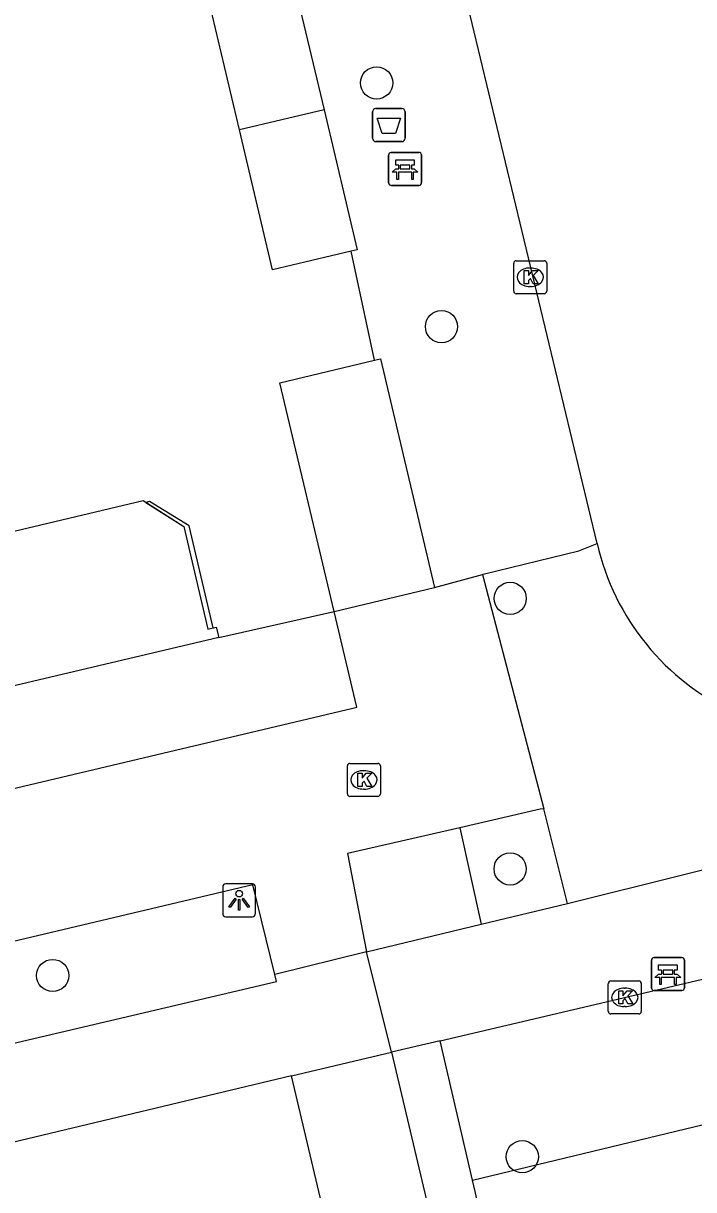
# Model space of a CAD drawing. Extents: x 158038 to 159242, y 380133 to 381214.
# Drawn here: x 158542.9 to 158563.26, y 381056.48 to 381091.9 of the extents above; entities that cross this region are included whole.
import ezdxf

# ---------------------------------------------------------------- set-up
doc = ezdxf.new("R2010")
doc.units = 0
for name, color, linetype in [('IMGEO_Afvalbak', 7, 'Continuous'), ('IMGEO_Bank', 7, 'Continuous'), ('IMGEO_Boom', 7, 'Continuous'), ('IMGEO_Groenvoorziening', 7, 'Continuous'), ('IMGEO_Hek', 7, 'Continuous'), ('IMGEO_Kolk', 7, 'Continuous'), ('IMGEO_Lichtpunt', 7, 'Continuous'), ('IMGEO_Pand', 7, 'Continuous'), ('IMGEO_Pand_overbouw', 7, 'Continuous'), ('IMGEO_Parkeervlak_open', 7, 'Continuous'), ('IMGEO_Rijbaan_lokaal_open', 7, 'Continuous'), ('IMGEO_Voetpad_open', 7, 'Continuous')]:
    doc.layers.add(name, color=color, linetype=linetype)

msp = doc.modelspace()

# ---------------------------------------------------------------- linework, layer by layer
at = {"layer": 'IMGEO_Afvalbak'}
for p, q in [((158553.505, 381088.409), (158553.505, 381089.209)), ((158553.505, 381089.209), (158553.505, 381088.409)), ((158553.605, 381089.309), (158554.395, 381089.309)), ((158554.395, 381089.309), (158553.605, 381089.309)), ((158554.495, 381089.209), (158554.495, 381088.409)), ((158554.495, 381088.409), (158554.495, 381089.209)), ((158554.395, 381088.309), (158553.605, 381088.309)), ((158553.605, 381088.309), (158554.395, 381088.309))]:
    msp.add_line(p, q, dxfattribs=at)
msp.add_lwpolyline([(158553.648, 381089.023), (158554.352, 381089.023), (158554.203, 381088.553), (158553.797, 381088.553), (158553.648, 381089.023)], dxfattribs=at)
for centre, start, end in [((158553.605, 381089.209), 90, 180), ((158553.605, 381089.209), 90, 180), ((158554.395, 381089.209), 0, 90), ((158554.395, 381089.209), 360, 90), ((158553.605, 381088.409), 180, 270), ((158553.605, 381088.409), 180, 270), ((158554.395, 381088.409), 270, 0), ((158554.395, 381088.409), 270, 0)]:
    msp.add_arc(centre, 0.1, start, end, dxfattribs=at)
at = {"layer": 'IMGEO_Bank'}
for p, q in [((158554.069, 381087.979), (158554.91, 381087.979)), ((158554.91, 381087.979), (158554.069, 381087.979)), ((158553.994, 381087.054), (158553.994, 381087.895)), ((158553.994, 381087.895), (158553.994, 381087.054)), ((158554.994, 381087.904), (158554.994, 381087.063)), ((158554.994, 381087.063), (158554.994, 381087.904)), ((158554.691, 381087.377), (158554.298, 381087.377)), ((158554.303, 381087.485), (158554.303, 381087.591)), ((158554.347, 381087.591), (158554.347, 381087.485)), ((158554.635, 381087.597), (158554.353, 381087.597)), ((158554.353, 381087.479), (158554.635, 381087.479)), ((158554.641, 381087.485), (158554.641, 381087.591)), ((158554.685, 381087.591), (158554.685, 381087.485)), ((158554.919, 381086.979), (158554.078, 381086.979)), ((158554.078, 381086.979), (158554.919, 381086.979)), ((158561.978, 381062.607), (158561.978, 381063.448)), ((158561.978, 381063.448), (158561.978, 381062.607)), ((158562.053, 381063.532), (158562.894, 381063.532)), ((158562.894, 381063.532), (158562.053, 381063.532)), ((158562.978, 381063.457), (158562.978, 381062.616)), ((158562.978, 381062.616), (158562.978, 381063.457)), ((158562.675, 381062.93), (158562.282, 381062.93)), ((158562.287, 381063.038), (158562.287, 381063.144)), ((158562.331, 381063.144), (158562.331, 381063.038)), ((158562.619, 381063.15), (158562.337, 381063.15)), ((158562.337, 381063.032), (158562.619, 381063.032)), ((158562.625, 381063.038), (158562.625, 381063.144)), ((158562.669, 381063.144), (158562.669, 381063.038)), ((158562.903, 381062.532), (158562.062, 381062.532)), ((158562.062, 381062.532), (158562.903, 381062.532))]:
    msp.add_line(p, q, dxfattribs=at)
for points in [[(158554.297, 381087.597), (158554.211, 381087.597), (158554.211, 381087.758), (158554.774, 381087.758), (158554.774, 381087.597), (158554.691, 381087.597)], [(158554.241, 381087.377), (158554.099, 381087.377), (158554.211, 381087.479), (158554.297, 381087.479)], [(158554.291, 381087.37), (158554.291, 381087.163), (158554.248, 381087.163), (158554.248, 381087.37)], [(158554.691, 381087.479), (158554.774, 381087.479), (158554.886, 381087.377), (158554.747, 381087.377)], [(158554.741, 381087.37), (158554.741, 381087.163), (158554.697, 381087.163), (158554.697, 381087.37)], [(158562.281, 381063.15), (158562.195, 381063.15), (158562.195, 381063.311), (158562.758, 381063.311), (158562.758, 381063.15), (158562.675, 381063.15)], [(158562.225, 381062.93), (158562.083, 381062.93), (158562.195, 381063.032), (158562.281, 381063.032)], [(158562.275, 381062.923), (158562.275, 381062.716), (158562.232, 381062.716), (158562.232, 381062.923)], [(158562.675, 381063.032), (158562.758, 381063.032), (158562.87, 381062.93), (158562.731, 381062.93)], [(158562.725, 381062.923), (158562.725, 381062.716), (158562.681, 381062.716), (158562.681, 381062.923)]]:
    msp.add_lwpolyline(points, dxfattribs=at)
for centre, radius, start, end in [((158554.072, 381087.901), 0.0779, 92.4484, 184.2845), ((158554.072, 381087.901), 0.0779, 92.4484, 184.2845), ((158554.916, 381087.901), 0.0779, 2.4484, 94.2845), ((158554.916, 381087.901), 0.0779, 2.4484, 94.2845), ((158554.241, 381087.37), 0.00671, 2.8957, 87.1043), ((158554.298, 381087.37), 0.00671, 92.8957, 177.1043), ((158554.296, 381087.59), 0.00671, 2.8957, 87.1043), ((158554.296, 381087.486), 0.00671, 272.8957, 357.1043), ((158554.353, 381087.59), 0.00671, 92.8957, 177.1043), ((158554.353, 381087.486), 0.00671, 182.8957, 267.1043), ((158554.635, 381087.59), 0.00671, 2.8957, 87.1043), ((158554.635, 381087.486), 0.00671, 272.8957, 357.1043), ((158554.692, 381087.59), 0.00671, 92.8957, 177.1043), ((158554.692, 381087.486), 0.00671, 182.8957, 267.1043), ((158554.69, 381087.37), 0.00671, 2.8957, 87.1043), ((158554.747, 381087.37), 0.00671, 92.8957, 177.1043), ((158554.072, 381087.057), 0.0779, 182.4484, 274.2845), ((158554.072, 381087.057), 0.0779, 182.4484, 274.2845), ((158554.916, 381087.057), 0.0779, 272.4484, 4.2845), ((158554.916, 381087.057), 0.0779, 272.4484, 4.2845), ((158562.056, 381063.454), 0.0779, 92.4484, 184.2845), ((158562.056, 381063.454), 0.0779, 92.4484, 184.2845), ((158562.9, 381063.454), 0.0779, 2.4484, 94.2845), ((158562.9, 381063.454), 0.0779, 2.4484, 94.2845), ((158562.225, 381062.923), 0.00671, 2.8957, 87.1043), ((158562.282, 381062.923), 0.00671, 92.8957, 177.1043), ((158562.28, 381063.143), 0.00671, 2.8957, 87.1043), ((158562.28, 381063.039), 0.00671, 272.8957, 357.1043), ((158562.337, 381063.143), 0.00671, 92.8957, 177.1043), ((158562.337, 381063.039), 0.00671, 182.8957, 267.1043), ((158562.619, 381063.143), 0.00671, 2.8957, 87.1043), ((158562.619, 381063.039), 0.00671, 272.8957, 357.1043), ((158562.676, 381063.143), 0.00671, 92.8957, 177.1043), ((158562.676, 381063.039), 0.00671, 182.8957, 267.1043), ((158562.674, 381062.923), 0.00671, 2.8957, 87.1043), ((158562.731, 381062.923), 0.00671, 92.8957, 177.1043), ((158562.056, 381062.61), 0.0779, 182.4484, 274.2845), ((158562.056, 381062.61), 0.0779, 182.4484, 274.2845), ((158562.9, 381062.61), 0.0779, 272.4484, 4.2845), ((158562.9, 381062.61), 0.0779, 272.4484, 4.2845)]:
    msp.add_arc(centre, radius, start, end, dxfattribs=at)
at = {"layer": 'IMGEO_Boom'}
for centre in [(158553.631, 381090.089), (158555.6, 381082.69), (158557.686, 381074.439), (158557.684, 381066.224), (158543.791, 381062.989), (158558.054, 381057.486)]:
    msp.add_circle(centre, 0.489, dxfattribs=at)
at = {"layer": 'IMGEO_Groenvoorziening'}
for points in [[(158556.16, 381067.476), (158556.805, 381064.544)], [(158556.544, 381056.774), (158591.329, 381065.154)], [(158556.544, 381056.774), (158555.559, 381061.005)], [(158557.53, 381052.543), (158556.544, 381056.774)]]:
    msp.add_lwpolyline(points, dxfattribs=at)
at = {"layer": 'IMGEO_Hek'}
msp.add_lwpolyline([(158553.563, 381081.668), (158552.855, 381084.98)], dxfattribs=at)
at = {"layer": 'IMGEO_Kolk'}
for p, q in [((158557.794, 381083.765), (158557.794, 381084.617)), ((158557.869, 381084.691), (158558.721, 381084.691)), ((158558.282, 381084.471), (158558.307, 381084.471)), ((158558.795, 381084.617), (158558.795, 381083.765)), ((158558.305, 381083.911), (158558.28, 381083.911)), ((158558.721, 381083.691), (158557.869, 381083.691)), ((158552.742, 381068.502), (158552.742, 381069.354)), ((158552.817, 381069.428), (158553.669, 381069.428)), ((158553.23, 381069.208), (158553.255, 381069.208)), ((158553.743, 381069.354), (158553.743, 381068.502)), ((158553.253, 381068.648), (158553.228, 381068.648)), ((158553.669, 381068.428), (158552.817, 381068.428)), ((158560.667, 381061.897), (158560.667, 381062.749)), ((158560.742, 381062.823), (158561.594, 381062.823)), ((158561.155, 381062.603), (158561.18, 381062.603)), ((158561.668, 381062.749), (158561.668, 381061.897)), ((158561.594, 381061.823), (158560.742, 381061.823)), ((158561.178, 381062.043), (158561.153, 381062.043))]:
    msp.add_line(p, q, dxfattribs=at)
for points in [[(158557.794, 381083.765), (158557.794, 381084.617)], [(158557.869, 381084.691), (158558.721, 381084.691)], [(158558.795, 381084.617), (158558.795, 381083.765)], [(158558.115, 381084.391), (158558.238, 381084.391), (158558.238, 381084.24), (158558.368, 381084.391), (158558.532, 381084.391), (158558.386, 381084.24), (158558.539, 381083.991), (158558.387, 381083.991), (158558.302, 381084.155), (158558.238, 381084.088), (158558.238, 381083.991), (158558.115, 381083.991), (158558.115, 381084.391)], [(158558.721, 381083.691), (158557.869, 381083.691)], [(158552.742, 381068.502), (158552.742, 381069.354)], [(158552.817, 381069.428), (158553.669, 381069.428)], [(158553.743, 381069.354), (158553.743, 381068.502)], [(158553.063, 381069.128), (158553.186, 381069.128), (158553.186, 381068.977), (158553.316, 381069.128), (158553.48, 381069.128), (158553.334, 381068.977), (158553.487, 381068.728), (158553.335, 381068.728), (158553.25, 381068.892), (158553.186, 381068.825), (158553.186, 381068.728), (158553.063, 381068.728), (158553.063, 381069.128)], [(158553.669, 381068.428), (158552.817, 381068.428)], [(158560.667, 381061.897), (158560.667, 381062.749)], [(158560.742, 381062.823), (158561.594, 381062.823)], [(158560.988, 381062.523), (158561.111, 381062.523), (158561.111, 381062.372), (158561.241, 381062.523), (158561.405, 381062.523), (158561.259, 381062.372), (158561.412, 381062.123), (158561.26, 381062.123), (158561.175, 381062.287), (158561.111, 381062.22), (158561.111, 381062.123), (158560.988, 381062.123), (158560.988, 381062.523)], [(158561.668, 381062.749), (158561.668, 381061.897)], [(158561.594, 381061.823), (158560.742, 381061.823)]]:
    msp.add_lwpolyline(points, dxfattribs=at)
for centre, start, end in [((158557.871, 381084.615), 91.552, 178.448), ((158557.871, 381084.615), 91.552, 178.448), ((158558.719, 381084.615), 1.552, 88.448), ((158558.719, 381084.615), 1.552, 88.448), ((158557.871, 381083.767), 181.552, 268.448), ((158557.871, 381083.767), 181.552, 268.448), ((158558.719, 381083.767), 271.552, 358.448), ((158558.719, 381083.767), 271.552, 358.448), ((158552.819, 381069.352), 91.552, 178.448), ((158552.819, 381069.352), 91.552, 178.448), ((158553.667, 381069.352), 1.552, 88.448), ((158553.667, 381069.352), 1.552, 88.448), ((158552.819, 381068.504), 181.552, 268.448), ((158552.819, 381068.504), 181.552, 268.448), ((158553.667, 381068.504), 271.552, 358.448), ((158553.667, 381068.504), 271.552, 358.448), ((158560.744, 381062.747), 91.552, 178.448), ((158560.744, 381062.747), 91.552, 178.448), ((158561.592, 381062.747), 1.552, 88.448), ((158561.592, 381062.747), 1.552, 88.448), ((158560.744, 381061.899), 181.552, 268.448), ((158560.744, 381061.899), 181.552, 268.448), ((158561.592, 381061.899), 271.552, 358.448), ((158561.592, 381061.899), 271.552, 358.448)]:
    msp.add_arc(centre, 0.0765, start, end, dxfattribs=at)
for centre, major_axis, ratio, start_param, end_param in [((158558.281, 381084.191), (-0.387, 0.002), 0.722429, 4.712389, 7.853982), ((158558.306, 381084.191), (-0.39, 0.002), 0.717154, 1.570796, 4.712389), ((158553.229, 381068.928), (-0.387, 0.002), 0.722429, 4.712389, 7.853982), ((158553.254, 381068.928), (-0.39, 0.002), 0.717154, 1.570796, 4.712389), ((158561.154, 381062.323), (-0.387, 0.002), 0.722429, 4.712389, 7.853982), ((158561.179, 381062.323), (-0.39, 0.002), 0.717154, 1.570796, 4.712389)]:
    msp.add_ellipse(centre, major_axis=major_axis, ratio=ratio, start_param=start_param, end_param=end_param, dxfattribs=at)
at = {"layer": 'IMGEO_Lichtpunt'}
for p, q in [((158548.956, 381065.675), (158548.956, 381064.868)), ((158548.956, 381065.675), (158548.956, 381064.868)), ((158549.858, 381065.77), (158549.05, 381065.77)), ((158549.858, 381065.77), (158549.05, 381065.77)), ((158549.952, 381064.868), (158549.952, 381065.675)), ((158549.952, 381064.868), (158549.952, 381065.675)), ((158549.05, 381064.774), (158549.858, 381064.774)), ((158549.05, 381064.774), (158549.858, 381064.774))]:
    msp.add_line(p, q, dxfattribs=at)
for points in [[(158549.33, 381065.339), (158549.369, 381065.311), (158549.181, 381065.049), (158549.143, 381065.076), (158549.33, 381065.339)], [(158549.542, 381065.311), (158549.58, 381065.338), (158549.767, 381065.076), (158549.728, 381065.048), (158549.542, 381065.311)], [(158549.432, 381065.291), (158549.479, 381065.291), (158549.479, 381064.969), (158549.432, 381064.969), (158549.432, 381065.291)]]:
    msp.add_lwpolyline(points, dxfattribs=at)
msp.add_circle((158549.455, 381065.473), 0.0994, dxfattribs=at)
for centre, start, end in [((158549.05, 381065.675), 90, 180), ((158549.05, 381065.675), 90, 180), ((158549.858, 381065.675), 0, 90), ((158549.858, 381065.675), 0, 90), ((158549.05, 381064.868), 180, 270), ((158549.05, 381064.868), 180, 270), ((158549.858, 381064.868), 270, 0), ((158549.858, 381064.868), 270, 360)]:
    msp.add_arc(centre, 0.0946, start, end, dxfattribs=at)
at = {"layer": 'IMGEO_Pand'}
for points in [[(158549.365, 381093.126), (158549.493, 381093.156), (158551.029, 381093.519), (158552.034, 381089.272)], [(158549.467, 381088.662), (158548.462, 381092.912), (158549.365, 381093.126)], [(158552.034, 381089.272), (158549.467, 381088.662)], [(158552.034, 381089.272), (158553.039, 381085.023), (158552.855, 381084.98)], [(158552.855, 381084.98), (158550.472, 381084.416), (158549.467, 381088.662)], [(158552.337, 381074.045), (158550.694, 381080.989), (158553.563, 381081.668)], [(158553.563, 381081.668), (158553.747, 381081.712), (158555.39, 381074.767)], [(158538.612, 381080.445), (158538.831, 381079.518), (158539.256, 381077.722), (158540.282, 381077.965), (158541.081, 381077.455), (158541.379, 381076.189), (158546.537, 381077.409), (158547.771, 381076.622), (158548.507, 381073.507), (158548.76, 381073.566), (158548.833, 381073.254)], [(158552.337, 381074.045), (158555.39, 381074.767)], [(158548.833, 381073.254), (158540.979, 381071.396), (158540.387, 381073.896), (158539.958, 381073.794)], [(158554.079, 381060.657), (158555.79, 381053.425), (158552.751, 381052.706), (158551.04, 381059.938)], [(158551.04, 381059.938), (158554.079, 381060.657)]]:
    msp.add_lwpolyline(points, dxfattribs=at)
at = {"layer": 'IMGEO_Pand_overbouw'}
msp.add_lwpolyline([(158546.624, 381077.354), (158547.771, 381076.622), (158548.507, 381073.507), (158548.67, 381073.545), (158547.939, 381076.637), (158546.736, 381077.38)], close=True, dxfattribs=at)
at = {"layer": 'IMGEO_Parkeervlak_open'}
msp.add_lwpolyline([(158548.833, 381073.254), (158552.337, 381074.045)], dxfattribs=at)
at = {"layer": 'IMGEO_Rijbaan_lokaal_open'}
msp.add_lwpolyline([(158560.326, 381076.106), (158555.774, 381095.061), (158554.728, 381098.385), (158553.408, 381101.534), (158551.812, 381104.552), (158549.545, 381108.126)], dxfattribs=at)
msp.add_arc((158567.656, 381077.796), 7.523, 192.9851, 245.3508, dxfattribs=at)
at = {"layer": 'IMGEO_Voetpad_open'}
for points in [[(158553.563, 381081.668), (158552.855, 381084.98)], [(158556.841, 381075.165), (158556.866, 381075.172), (158559.767, 381075.885), (158560.326, 381076.106)], [(158555.39, 381074.767), (158556.841, 381075.165)], [(158556.841, 381075.165), (158558.706, 381068.051)], [(158532.148, 381069.695), (158532.932, 381066.38), (158551.155, 381070.689), (158552.912, 381071.104), (158553.026, 381071.131), (158552.337, 381074.045)], [(158559.422, 381065.174), (158566.492, 381066.933), (158565.551, 381070.713)], [(158555.559, 381061.005), (158583.903, 381067.663), (158590.342, 381069.198), (158591.329, 381065.154)], [(158558.706, 381068.051), (158558.596, 381068.036), (158556.16, 381067.476)], [(158559.422, 381065.174), (158558.706, 381068.051)], [(158556.16, 381067.476), (158552.749, 381066.691), (158553.326, 381063.706)], [(158550.535, 381063.021), (158549.866, 381065.739), (158529.728, 381060.971)], [(158556.805, 381064.544), (158559.422, 381065.174)], [(158553.326, 381063.706), (158556.805, 381064.544)], [(158553.326, 381063.706), (158550.535, 381063.021)], [(158554.079, 381060.657), (158553.326, 381063.706)], [(158527.394, 381057.361), (158550.589, 381062.801), (158550.535, 381063.021)], [(158555.559, 381061.005), (158554.079, 381060.657)], [(158551.04, 381059.938), (158530.193, 381054.964), (158534.525, 381036.6), (158530.488, 381030.118)]]:
    msp.add_lwpolyline(points, dxfattribs=at)

doc.saveas('drawing.dxf')
